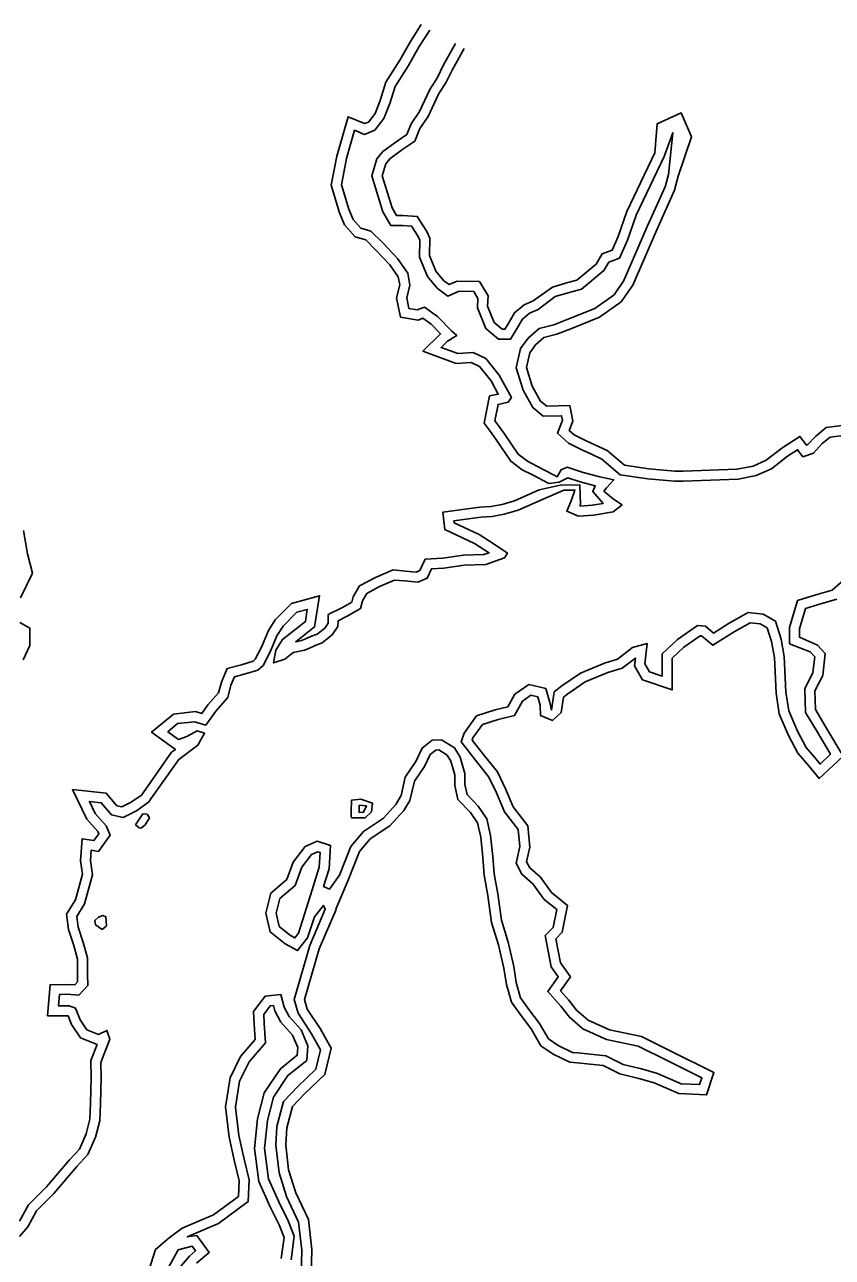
# Model space of a CAD drawing. Extents: x 2160437 to 2172832, y 205694 to 212444.
# Drawn here: x 2162620.3 to 2162863.6, y 211446 to 211817.2 of the extents above; entities that cross this region are included whole.
import ezdxf

# ---------------------------------------------------------------- set-up
doc = ezdxf.new("R2010")
doc.units = 0
doc.layers.add('RD_EX_H2O', color=7, linetype='Continuous')
doc.layers.add('RD_EX_VEG_ShrubLine', color=7, linetype='Continuous')

msp = doc.modelspace()

# ---------------------------------------------------------------- linework, layer by layer
at = {"layer": 'RD_EX_H2O'}
for points in [[(2162742.3, 211815.61), (2162739.1, 211810.62), (2162735.92, 211804.96), (2162731.85, 211798.64), (2162730.26, 211793.44), (2162728.53, 211789), (2162725.74, 211785.41), (2162722.67, 211784.17), (2162719.69, 211785.43), (2162717.27, 211776.95), (2162715.69, 211769.02), (2162717.98, 211761.62), (2162719.22, 211758.55), (2162721.51, 211755.94), (2162724.6, 211755.08), (2162728.27, 211751.47), (2162732.64, 211746.8), (2162735.67, 211742.42), (2162736.33, 211738.77), (2162735.37, 211734.94), (2162736.05, 211731.74), (2162738.48, 211731.34), (2162740.75, 211732.2), (2162744.68, 211729.31), (2162748.92, 211724.96), (2162750.47, 211723.59), (2162747.62, 211721.89), (2162745.75, 211720.05), (2162750.75, 211718.22), (2162755.38, 211718.53), (2162759.17, 211716.66), (2162763.27, 211711.66), (2162766.9, 211704.92), (2162765.96, 211703.54), (2162762.91, 211702.89), (2162761.94, 211697.96), (2162762.93, 211696.59), (2162764.69, 211694.16), (2162768.9, 211687.85), (2162771.76, 211685.77), (2162774.61, 211684.29), (2162779.61, 211681.65), (2162780.65, 211681.04), (2162781.89, 211683.16), (2162783.66, 211683.96), (2162788.49, 211682.41), (2162793.53, 211681.07), (2162797.79, 211680.14), (2162795.57, 211677.71), (2162794.8, 211676.79), (2162797.69, 211674.39), (2162800.26, 211672.62), (2162797.56, 211670.53), (2162791.62, 211669.51), (2162787.16, 211669.24), (2162783.56, 211670.72), (2162784.9, 211673.81), (2162786.02, 211677.06), (2162782.73, 211677.09), (2162776.43, 211674.37), (2162768.92, 211671.03), (2162764.78, 211669.81), (2162761.12, 211669.13), (2162757.73, 211668.93), (2162749.58, 211667.84), (2162749.65, 211667.25), (2162757.25, 211663.66), (2162761.68, 211660.82), (2162765.71, 211658.07), (2162764.87, 211656.64), (2162759.18, 211654.65), (2162752.71, 211654.46), (2162746.56, 211653.57), (2162742.88, 211653.38), (2162741.54, 211650.56), (2162738.7, 211649.3), (2162734.72, 211649.72), (2162731.74, 211649.97), (2162727.23, 211648.04), (2162723.34, 211645.97), (2162722.03, 211643.76), (2162721.46, 211641.41), (2162717.46, 211639.08), (2162714.69, 211637.7), (2162714.65, 211636.04), (2162712.96, 211633.47), (2162709.95, 211631.08), (2162707.82, 211630.26), (2162705.85, 211629.4), (2162704.6, 211628.88), (2162701.21, 211628.2), (2162698.63, 211626.17), (2162695.3, 211625.01), (2162695.99, 211628.87), (2162697.99, 211632.09), (2162701.69, 211635.03), (2162704.86, 211637.49), (2162705.44, 211641.16), (2162702.23, 211640.27), (2162698.13, 211636.1), (2162696.24, 211633.2), (2162694.35, 211628.55), (2162692.18, 211624.27), (2162690.57, 211622.88), (2162686.41, 211621.62), (2162683.49, 211620.85), (2162682.42, 211618.3), (2162681.45, 211614.62), (2162677.86, 211610.52), (2162674.84, 211606.29), (2162671.47, 211607.34), (2162666.34, 211606.74), (2162663.44, 211604.31), (2162666.64, 211602.02), (2162669.18, 211602.87), (2162672.27, 211604.55), (2162674.5, 211603.86), (2162672.48, 211600.24), (2162666.72, 211595.99), (2162660.51, 211587.21), (2162657.62, 211583.07), (2162653.95, 211580.54), (2162649.97, 211578.47), (2162646.45, 211579.31), (2162643.36, 211582.94), (2162639.78, 211583.33), (2162641.58, 211579.68), (2162644.89, 211575.93), (2162646.09, 211573.18), (2162642.5, 211568.27), (2162640.34, 211568.6), (2162640.12, 211565.55), (2162640.76, 211561.25), (2162638.37, 211552.51), (2162636, 211548.71), (2162636.43, 211545.43), (2162637.97, 211540.82), (2162639.25, 211536.21), (2162639.21, 211531.4), (2162639.29, 211527.86), (2162636.66, 211524.98), (2162632.97, 211525.24), (2162630.75, 211525.18), (2162630.48, 211521.79), (2162633.72, 211521.82), (2162635.66, 211521.11), (2162637.06, 211517.58), (2162639.07, 211514.56), (2162642.58, 211513.15), (2162645.1, 211514.36), (2162645.99, 211511.78), (2162643.25, 211504.75), (2162643.38, 211500.05), (2162643.13, 211492.4), (2162642.94, 211487.18), (2162641.67, 211482.23), (2162639.37, 211476.99), (2162636.01, 211473.35), (2162629.05, 211465.24), (2162623.84, 211460.06), (2162621.24, 211455.22), (2162618.78, 211452.33)], [(2162875.03, 211694.51), (2162862.96, 211693.04), (2162860.55, 211691.06), (2162857.88, 211688.17), (2162854.69, 211687.13), (2162853.1, 211689.21), (2162850.09, 211687.28), (2162845.21, 211683.52), (2162840.63, 211681.45), (2162835.17, 211680.36), (2162818.67, 211679.79), (2162816.04, 211679.79), (2162808, 211680.45), (2162799.68, 211681.69), (2162794.14, 211686.43), (2162790.8, 211687.95), (2162787.94, 211689.28), (2162784.08, 211691.18), (2162780.84, 211694.2), (2162782.31, 211698.11), (2162782.04, 211699.46), (2162776.5, 211699.34), (2162773.38, 211701.9), (2162770.43, 211707.19), (2162768.32, 211713.92), (2162769.64, 211719.71), (2162771.94, 211722.8), (2162775.24, 211725.77), (2162779.65, 211726.86), (2162784.22, 211728.64), (2162792.03, 211731.79), (2162797.85, 211735.92), (2162800.81, 211740.21), (2162807.92, 211756.62), (2162813.2, 211768.36), (2162814.22, 211772.13), (2162815.55, 211784.7), (2162812.92, 211777.51), (2162804.45, 211759.87), (2162801.91, 211752.34), (2162799.51, 211746.93), (2162796.29, 211745.75), (2162794.8, 211743.15), (2162788.02, 211737.53), (2162784.72, 211736.66), (2162780.09, 211735.33), (2162774.96, 211731.49), (2162772.41, 211730.32), (2162770.22, 211728.51), (2162768.39, 211725.33), (2162766.59, 211722.5), (2162763.06, 211722.52), (2162759.19, 211725.74), (2162756.69, 211731.91), (2162756.84, 211734.81), (2162755.58, 211736.9), (2162751.15, 211736.98), (2162747.78, 211735.48), (2162744.53, 211737.88), (2162741.59, 211741.38), (2162739.18, 211747.22), (2162739.37, 211752.29), (2162738.81, 211753.47), (2162736.84, 211756.59), (2162734.1, 211756.76), (2162730.62, 211756.75), (2162728.2, 211760.82), (2162724.87, 211771.74), (2162726.4, 211776.79), (2162728.21, 211779.04), (2162732.49, 211782.14), (2162735.42, 211784.14), (2162736.7, 211787.35), (2162739.18, 211791.04), (2162742.33, 211797.73), (2162744.69, 211801.36), (2162746.38, 211804.89), (2162750.09, 211811.55)], [(2162733.7, 211585.1), (2162734.9, 211590.63), (2162738.12, 211595.31), (2162740.04, 211599.37), (2162743.02, 211601.76), (2162745.81, 211601.84), (2162749.77, 211599.42), (2162751.44, 211596.7), (2162752.89, 211591.74), (2162752.87, 211588.45), (2162753.55, 211585.39), (2162756.9, 211581.87), (2162759.52, 211578.06), (2162760.66, 211573.06), (2162761.31, 211566.72), (2162761.7, 211561.51), (2162762.8, 211555.5), (2162763.88, 211547.53), (2162765.92, 211540.93), (2162767.6, 211533.65), (2162768.38, 211528.81), (2162769.69, 211524.21), (2162772.21, 211520.69), (2162775.37, 211516.47), (2162778.05, 211511.86), (2162780.99, 211509.84), (2162785.28, 211507.75), (2162786.95, 211507.6), (2162795.38, 211506.74), (2162800.62, 211504.11), (2162806.1, 211502.81), (2162810.92, 211501.39), (2162818, 211498.3), (2162823.58, 211498.04), (2162824.27, 211500.13), (2162814.01, 211505.23), (2162805.13, 211509.66), (2162795.52, 211511.65), (2162788.39, 211514.88), (2162784.36, 211518.35), (2162781.8, 211521.64), (2162777.85, 211526.1), (2162781.01, 211530.51), (2162778.88, 211533.55), (2162777.06, 211542.93), (2162779.47, 211545.4), (2162780.55, 211550.79), (2162776.79, 211553.79), (2162773.41, 211558.46), (2162770.06, 211561.45), (2162768.34, 211564.73), (2162769.42, 211569.71), (2162768.94, 211574.84), (2162764.79, 211580.22), (2162762.4, 211585.89), (2162760.15, 211590.67), (2162756.1, 211595.71), (2162751.73, 211601.25), (2162752.66, 211603.89), (2162756.4, 211609.06), (2162762.05, 211610.87), (2162765.84, 211611.82), (2162767.99, 211615.6), (2162772.13, 211618.56), (2162777.26, 211617.3), (2162778.46, 211613.11), (2162779, 211610.83), (2162779.81, 211616.28), (2162782.13, 211618.13), (2162787.72, 211621.94), (2162794.91, 211624.92), (2162798.83, 211626.17), (2162803.43, 211629.64), (2162807.76, 211630.9), (2162807.08, 211624.78), (2162808.47, 211622.37), (2162812.33, 211621.07), (2162812.29, 211627.74), (2162816.93, 211632.1), (2162822.94, 211636.32), (2162825.35, 211636.08), (2162827.8, 211634.04), (2162832.47, 211637), (2162838.23, 211640.25), (2162842.77, 211639.67), (2162846.47, 211637.61), (2162848.19, 211632.17), (2162849.11, 211626.96), (2162849.6, 211616.19), (2162850.47, 211610.59), (2162853.1, 211604.51), (2162855.7, 211599.57), (2162858.71, 211596.08), (2162859.9, 211594.59), (2162863.01, 211597.53), (2162859.08, 211604.19), (2162855.54, 211610.14), (2162855.29, 211617.26), (2162857.75, 211622.11), (2162858.29, 211626.84), (2162856.87, 211628.37), (2162850.68, 211630.76), (2162850.68, 211635.74), (2162853.13, 211643.82), (2162858.57, 211645.54), (2162863.51, 211646.94), (2162868.58, 211651.34)], [(2162703.61, 211440.4), (2162703.8, 211448.23), (2162702.83, 211456.58), (2162699.21, 211464.36), (2162696.91, 211471.44), (2162695.96, 211479.83), (2162696.24, 211485.46), (2162698.26, 211492.96), (2162702.59, 211497.45), (2162707.97, 211502.67), (2162709.44, 211508.55), (2162706.72, 211513.35), (2162702.69, 211519.52), (2162701.47, 211523.66), (2162706.2, 211539.96), (2162710.86, 211550.84), (2162710.36, 211552.02), (2162707.58, 211548.58), (2162705.46, 211542.21), (2162702.52, 211538.42), (2162698.73, 211540.41), (2162694.22, 211544.03), (2162692.96, 211549.68), (2162694.45, 211555.73), (2162699.27, 211559.83), (2162701.16, 211565.04), (2162704.8, 211569.72), (2162708.43, 211571.4), (2162712.39, 211570.06), (2162712, 211562.98), (2162710.35, 211557.66), (2162712.07, 211556.95), (2162715.12, 211561.11), (2162718.5, 211569.8), (2162722.37, 211574.31), (2162728.34, 211578.31), (2162732.08, 211582.41), (2162733.7, 211585.1)], [(2162657.73, 211442.09), (2162659.67, 211448.36), (2162663.85, 211451.96), (2162667.77, 211454.84), (2162677.15, 211458.82), (2162684.72, 211464.39), (2162684.95, 211469.08), (2162683.53, 211474.93), (2162681.9, 211482.18), (2162680.75, 211491.33), (2162682.17, 211500.05), (2162685.35, 211506.54), (2162689.73, 211511.67), (2162689.45, 211516.29), (2162689.23, 211520.11), (2162692.7, 211524.68), (2162697.46, 211525.14), (2162698.49, 211521.39), (2162699.99, 211518.56), (2162703.55, 211514.58), (2162705.64, 211509.7), (2162705.27, 211505.36), (2162699.57, 211500.77), (2162695.25, 211494.29), (2162693.42, 211487.2), (2162692.57, 211478.82), (2162693.72, 211469.68), (2162696.86, 211462.71), (2162699.69, 211457.07), (2162701.52, 211452.42), (2162700.57, 211445.29)], [(2162661.28, 211436.32), (2162669.96, 211446.43), (2162671.78, 211447.96), (2162670.71, 211449.45), (2162666.49, 211448.33), (2162663.62, 211442.95)]]:
    msp.add_lwpolyline(points, dxfattribs=at)
for points in [[(2162718.62, 211580.3), (2162718.75, 211583.72), (2162721.51, 211583.99), (2162725.05, 211582.77), (2162724.8, 211580.19), (2162722.82, 211578.43), (2162718.83, 211578.35), (2162718.66, 211578.78)], [(2162653.73, 211576.32), (2162655.91, 211579.61), (2162657.15, 211579.51), (2162657.88, 211578.38), (2162656.61, 211576.27), (2162655.4, 211575.28), (2162654.77, 211575.35)], [(2162641.4, 211547.43), (2162642.49, 211548.47), (2162643.81, 211549.02), (2162644.79, 211548.58), (2162644.96, 211545.87), (2162643.65, 211544.8), (2162641.65, 211546.17)]]:
    msp.add_lwpolyline(points, close=True, dxfattribs=at)
at = {"layer": 'RD_EX_VEG_ShrubLine'}
for points in [[(2162739.78, 211817.23), (2162736.52, 211812.16), (2162733.35, 211806.5), (2162729.11, 211799.92), (2162727.43, 211794.43), (2162725.89, 211790.5), (2162723.86, 211787.89), (2162722.69, 211787.42), (2162717.74, 211789.52), (2162714.35, 211777.65), (2162712.6, 211768.86), (2162715.15, 211760.61), (2162716.63, 211756.95), (2162719.84, 211753.29), (2162723.05, 211752.4), (2162726.12, 211749.37), (2162730.3, 211744.91), (2162732.84, 211741.25), (2162733.26, 211738.88), (2162732.3, 211735), (2162733.54, 211729.1), (2162738.79, 211728.26), (2162740.28, 211728.82), (2162742.71, 211727.04), (2162745.58, 211724.09), (2162740.27, 211718.86), (2162750.31, 211715.18), (2162754.78, 211715.48), (2162757.26, 211714.26), (2162760.77, 211709.99), (2162762.93, 211705.96), (2162760.35, 211705.41), (2162758.75, 211697.26), (2162760.5, 211694.83), (2162762.23, 211692.44), (2162766.71, 211685.74), (2162770.17, 211683.21), (2162773.22, 211681.64), (2162778.15, 211679.03), (2162781.31, 211679.51), (2162783.94, 211680.72), (2162787.64, 211679.53), (2162792.17, 211678.33), (2162791.42, 211676.68), (2162794.6, 211673.06), (2162791.28, 211672.49), (2162787.67, 211672.28), (2162787.53, 211672.33), (2162787.7, 211672.73), (2162787.49, 211678.67), (2162781.63, 211678.54), (2162775.23, 211677.12), (2162767.88, 211673.85), (2162764.08, 211672.73), (2162760.76, 211672.11), (2162757.45, 211671.91), (2162746.29, 211670.43), (2162746.84, 211665.25), (2162755.8, 211661.02), (2162760.03, 211658.31), (2162760.21, 211658.19), (2162758.63, 211657.63), (2162752.46, 211657.46), (2162746.27, 211656.56), (2162740.94, 211656.28), (2162739.31, 211652.85), (2162738.22, 211652.37), (2162735, 211652.71), (2162731.25, 211653.02), (2162725.94, 211650.75), (2162721.19, 211648.22), (2162719.22, 211644.9), (2162718.85, 211643.35), (2162716.04, 211641.72), (2162711.75, 211639.59), (2162711.67, 211636.98), (2162710.72, 211635.51), (2162708.45, 211633.72), (2162706.68, 211633.04), (2162704.67, 211632.16), (2162703.72, 211631.76), (2162701.97, 211631.41), (2162703.55, 211632.67), (2162707.64, 211635.85), (2162709.13, 211645.28), (2162700.66, 211642.95), (2162695.78, 211637.99), (2162693.72, 211634.83), (2162693.72, 211634.83), (2162691.62, 211629.79), (2162689.77, 211626.15), (2162689.09, 211625.57), (2162685.59, 211624.5), (2162681.3, 211623.37), (2162679.57, 211619.27), (2162678.73, 211616.07), (2162675.5, 211612.39), (2162673.66, 211609.8), (2162671.75, 211610.39), (2162665.11, 211609.61), (2162658.54, 211604.13), (2162665.73, 211598.99), (2162664.55, 211598.12), (2162658.06, 211588.94), (2162655.47, 211585.23), (2162652.4, 211583.11), (2162649.58, 211581.65), (2162648.1, 211582), (2162644.86, 211585.79), (2162634.68, 211586.9), (2162639.06, 211578), (2162642.33, 211574.3), (2162642.65, 211573.56), (2162641.16, 211571.51), (2162637.58, 211572.06), (2162637.11, 211565.44), (2162637.7, 211561.43), (2162635.6, 211553.73), (2162632.88, 211549.39), (2162633.49, 211544.75), (2162635.1, 211539.94), (2162636.25, 211535.81), (2162636.21, 211531.38), (2162636.26, 211528.99), (2162635.42, 211528.07), (2162633.03, 211528.24), (2162627.98, 211528.1), (2162627.22, 211518.77), (2162633.2, 211518.81), (2162633.36, 211518.75), (2162634.38, 211516.18), (2162637.09, 211512.12), (2162642.12, 211510.1), (2162640.24, 211505.28), (2162640.38, 211500.06), (2162640.13, 211492.5), (2162639.95, 211487.61), (2162638.82, 211483.21), (2162636.82, 211478.65), (2162633.77, 211475.35), (2162626.85, 211467.28), (2162621.41, 211461.87), (2162618.75, 211456.92)], [(2162874.6, 211697.48), (2162861.73, 211695.91), (2162858.48, 211693.24), (2162856.21, 211690.77), (2162855.79, 211690.64), (2162853.81, 211693.22), (2162848.36, 211689.74), (2162843.65, 211686.11), (2162839.71, 211684.32), (2162834.83, 211683.35), (2162818.62, 211682.79), (2162816.16, 211682.79), (2162808.34, 211683.44), (2162800.97, 211684.53), (2162795.77, 211688.99), (2162792.05, 211690.68), (2162789.24, 211691.99), (2162785.8, 211693.67), (2162784.35, 211695.03), (2162785.42, 211697.86), (2162784.48, 211702.51), (2162777.54, 211702.36), (2162775.72, 211703.85), (2162773.2, 211708.38), (2162771.42, 211714.04), (2162772.42, 211718.43), (2162774.17, 211720.77), (2162776.69, 211723.04), (2162780.56, 211724), (2162785.32, 211725.85), (2162793.48, 211729.14), (2162800.02, 211733.78), (2162803.44, 211738.75), (2162810.67, 211755.41), (2162816.03, 211767.35), (2162817.17, 211771.58), (2162821.13, 211783.46), (2162818.02, 211790.65), (2162810.78, 211787.4), (2162810.15, 211778.67), (2162801.67, 211761), (2162799.11, 211753.43), (2162797.28, 211749.31), (2162794.23, 211748.2), (2162792.47, 211745.11), (2162786.61, 211740.26), (2162783.92, 211739.55), (2162779.26, 211738.22), (2162779.26, 211738.22), (2162773.42, 211734.09), (2162770.79, 211732.89), (2162767.89, 211730.47), (2162765.82, 211726.89), (2162764.95, 211725.51), (2162764.15, 211725.51), (2162761.69, 211727.56), (2162759.72, 211732.42), (2162759.88, 211735.58), (2162757.29, 211739.87), (2162750.53, 211740), (2162748.16, 211738.94), (2162746.6, 211740.09), (2162744.19, 211742.96), (2162742.2, 211747.76), (2162742.39, 211752.91), (2162741.44, 211754.91), (2162738.56, 211759.49), (2162734.19, 211759.76), (2162732.32, 211759.75), (2162730.97, 211762.04), (2162728.01, 211771.74), (2162729.1, 211775.36), (2162730.29, 211776.85), (2162734.22, 211779.69), (2162737.87, 211782.18), (2162739.37, 211785.94), (2162741.79, 211789.56), (2162744.96, 211796.27), (2162747.31, 211799.89), (2162749.05, 211803.51), (2162752.71, 211810.09)], [(2162619.08, 211644.59), (2162622.68, 211652.04), (2162621.15, 211657.84), (2162619.92, 211664.89)], [(2162706.61, 211440.3), (2162706.8, 211448.37), (2162705.75, 211457.4), (2162702.01, 211465.46), (2162699.76, 211472.37), (2162698.97, 211479.92), (2162699.22, 211484.99), (2162700.95, 211491.43), (2162704.71, 211495.33), (2162710.67, 211501.11), (2162712.65, 211508.98), (2162709.29, 211514.91), (2162705.44, 211520.79), (2162704.6, 211523.66), (2162709.03, 211538.95), (2162714.11, 211550.83), (2162714.05, 211550.88), (2162717.77, 211559.66), (2162721.12, 211568.24), (2162724.38, 211572.05), (2162730.31, 211576.02), (2162734.5, 211580.61), (2162736.27, 211583.56), (2162737.7, 211589.42), (2162740.72, 211593.81), (2162742.46, 211597.46), (2162744.11, 211598.79), (2162745.01, 211598.82), (2162747.59, 211597.24), (2162748.67, 211595.47), (2162749.89, 211591.32), (2162749.87, 211588.13), (2162750.8, 211583.93), (2162754.56, 211579.97), (2162756.73, 211576.83), (2162757.69, 211572.57), (2162758.32, 211566.45), (2162758.72, 211561.13), (2162759.84, 211555.03), (2162760.94, 211546.89), (2162763.02, 211540.15), (2162764.65, 211533.07), (2162765.45, 211528.15), (2162766.95, 211522.89), (2162769.79, 211518.92), (2162772.86, 211514.81), (2162775.8, 211509.77), (2162779.47, 211507.24), (2162784.46, 211504.81), (2162786.67, 211504.62), (2162794.52, 211503.81), (2162799.59, 211501.27), (2162805.33, 211499.91), (2162809.9, 211498.56), (2162817.31, 211495.33), (2162825.72, 211494.93), (2162827.93, 211501.66), (2162815.35, 211507.92), (2162806.12, 211512.52), (2162796.46, 211514.52), (2162790.02, 211517.44), (2162786.54, 211520.43), (2162784.11, 211523.56), (2162781.68, 211526.3), (2162784.68, 211530.49), (2162781.71, 211534.75), (2162780.3, 211541.96), (2162782.24, 211543.94), (2162783.85, 211552), (2162778.98, 211555.88), (2162775.65, 211560.48), (2162772.47, 211563.32), (2162771.5, 211565.16), (2162772.45, 211569.53), (2162771.85, 211575.98), (2162767.41, 211581.74), (2162765.14, 211587.12), (2162762.71, 211592.27), (2162758.44, 211597.58), (2162755.11, 211601.81), (2162755.34, 211602.49), (2162758.25, 211606.51), (2162762.88, 211607.98), (2162767.81, 211609.23), (2162770.27, 211613.54), (2162772.75, 211615.32), (2162774.85, 211614.8), (2162775.55, 211612.35), (2162775.7, 211609.16), (2162779.27, 211607.66), (2162781.93, 211610.1), (2162782.6, 211614.67), (2162783.91, 211615.72), (2162789.15, 211619.29), (2162795.95, 211622.1), (2162800.23, 211623.47), (2162804.26, 211626.51), (2162803.99, 211624.14), (2162806.43, 211619.89), (2162815.35, 211616.89), (2162815.3, 211626.45), (2162818.83, 211629.76), (2162823.76, 211633.22), (2162824.14, 211633.19), (2162827.56, 211630.33), (2162834.01, 211634.42), (2162838.84, 211637.15), (2162841.82, 211636.77), (2162843.97, 211635.57), (2162845.27, 211631.45), (2162846.13, 211626.63), (2162846.61, 211615.9), (2162847.56, 211609.75), (2162850.39, 211603.21), (2162853.21, 211597.88), (2162856.4, 211594.17), (2162859.6, 211590.18), (2162866.81, 211596.99), (2162861.66, 211605.72), (2162858.51, 211611.01), (2162858.32, 211616.6), (2162860.67, 211621.23), (2162861.43, 211627.87), (2162859.07, 211630.41), (2162859.07, 211630.41), (2162853.68, 211632.82), (2162853.68, 211635.29), (2162855.54, 211641.44), (2162859.43, 211642.66), (2162864.97, 211644.24)], [(2162619.81, 211626), (2162621.83, 211630.25), (2162621.88, 211635.54), (2162618.81, 211637.23)], [(2162672.08, 211444.29), (2162675.84, 211447.45), (2162672.16, 211452.58), (2162669.26, 211452.21), (2162678.65, 211456.19), (2162687.65, 211462.81), (2162687.96, 211469.37), (2162686.45, 211475.61), (2162684.86, 211482.7), (2162683.78, 211491.27), (2162685.06, 211499.13), (2162687.88, 211504.89), (2162692.8, 211510.65), (2162692.44, 211516.47), (2162692.29, 211519.18), (2162694.29, 211521.82), (2162695.23, 211521.91), (2162695.68, 211520.27), (2162697.51, 211516.83), (2162700.99, 211512.95), (2162702.59, 211509.21), (2162702.39, 211506.9), (2162697.33, 211502.81), (2162692.48, 211495.53), (2162690.46, 211487.72), (2162689.55, 211478.78), (2162690.8, 211468.85), (2162694.15, 211461.42), (2162696.95, 211455.85), (2162698.44, 211452.05), (2162697.6, 211445.73)]]:
    msp.add_lwpolyline(points, dxfattribs=at)
for points in [[(2162721.01, 211582.17), (2162721.04, 211580), (2162722.39, 211580.06), (2162723.25, 211582)], [(2162706.92, 211556.73), (2162702.78, 211543.64), (2162701.69, 211542.24), (2162700.38, 211542.93), (2162696.92, 211545.71), (2162696.04, 211549.65), (2162697.13, 211554.07), (2162701.81, 211558.05), (2162703.82, 211563.57), (2162706.72, 211567.3), (2162708.6, 211568.17), (2162709.27, 211567.95), (2162709.02, 211563.51)]]:
    msp.add_lwpolyline(points, close=True, dxfattribs=at)

doc.saveas('drawing.dxf')
